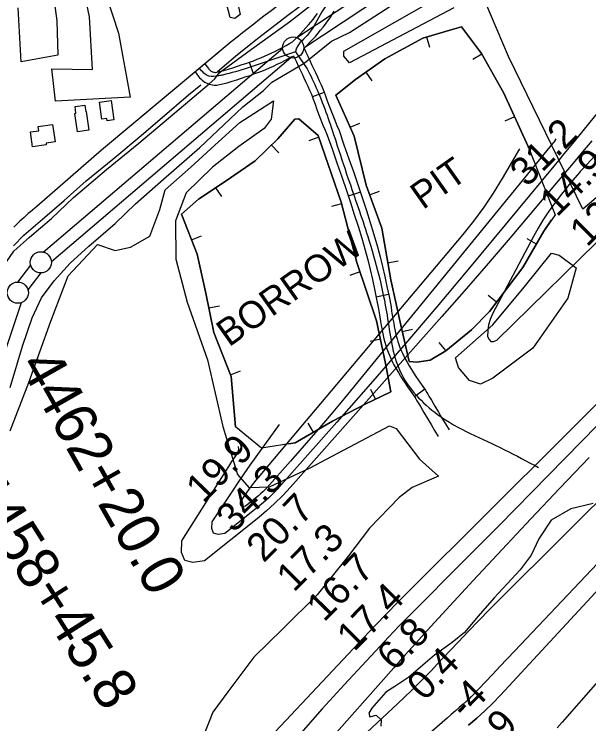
# Model space of a CAD drawing. Extents: x 3477039 to 3515015, y 546746 to 572297.
# Drawn here: x 3508057 to 3509416, y 560333 to 562010 of the extents above; entities that cross this region are included whole.
import ezdxf

# ---------------------------------------------------------------- set-up
doc = ezdxf.new("R2010")
doc.units = 0
for name, color, linetype in [('V-BLDG-OTLN', 7, 'Continuous'), ('V-BORW-IDEN', 7, 'Continuous'), ('V-BORW-LINE', 7, 'Continuous'), ('V-LEVE-TOET', 7, 'Continuous'), ('V-RIVR-EDGE', 7, 'Continuous'), ('V-RIVR-RANG', 7, 'Continuous'), ('V-ROAD-CNTR', 7, 'Continuous'), ('V-SITE-VEGE', 7, 'Continuous'), ('V-SURV-IDEN', 7, 'Continuous'), ('V-SURV-LINE', 7, 'Continuous'), ('V-TOPO-DPTH', 7, 'Continuous'), ('V-TOPO-MAJR', 7, 'Continuous'), ('V-TOPO-MINR', 7, 'Continuous'), ('V-TOPO-SHOR', 7, 'Continuous'), ('V-TOPO-WATR', 7, 'Continuous')]:
    doc.layers.add(name, color=color, linetype=linetype)

msp = doc.modelspace()

# ---------------------------------------------------------------- linework, layer by layer
at = {"layer": 'V-BLDG-OTLN'}
for points in [[(3508200.8, 561791.9), (3508223.8, 561795.1), (3508225.9, 561779.9), (3508227.4, 561780.1), (3508233.4, 561736.5), (3508206.3, 561732.7), (3508200.3, 561776), (3508202.8, 561776.4)], [(3508258.4, 561802.3), (3508286.2, 561806.8), (3508292.4, 561760.6), (3508276.9, 561758.5), (3508276.2, 561763.7), (3508263.8, 561762.1)], [(3508095.3, 561732.6), (3508115.1, 561734.6), (3508113.6, 561744.7), (3508147.6, 561749.6), (3508153.5, 561708.4), (3508132.2, 561705.4), (3508132.7, 561701.3), (3508100.4, 561696.7)]]:
    msp.add_lwpolyline(points, close=True, dxfattribs=at)
at = {"layer": 'V-BORW-LINE'}
for p, q in [((3509031.8, 561956.7), (3509038.8, 561932.7)), ((3509162.9, 561915.8), (3509141.1, 561903.5)), ((3508888.2, 561873.3), (3508902.7, 561852.9)), ((3509239.9, 561768.2), (3509217.1, 561757.9)), ((3508851.4, 561743.1), (3508874.3, 561753.1)), ((3508777.1, 561719.4), (3508753.5, 561711.3)), ((3508665.1, 561700.9), (3508682.4, 561682.9)), ((3508533.1, 561600.1), (3508546.9, 561579.2)), ((3508897.4, 561583.3), (3508920.9, 561591.9)), ((3508831.1, 561561.8), (3508806.9, 561555.6)), ((3508476.2, 561477.2), (3508499.5, 561486.2)), ((3509291.8, 561467.1), (3509270.1, 561479.6)), ((3508940.1, 561423), (3508964.8, 561427.3)), ((3508874.4, 561401), (3508850.7, 561393)), ((3509197.7, 561330), (3509177.7, 561345.1)), ((3508517.5, 561316.1), (3508542, 561321.1)), ((3508974.3, 561260), (3508998.6, 561265.6)), ((3508922.8, 561241.9), (3508898.4, 561236.6)), ((3509077.8, 561215.2), (3509062.1, 561234.6)), ((3508568.5, 561158.1), (3508591.8, 561167.3)), ((3508911.2, 561100.5), (3508900.5, 561123)), ((3508764.3, 561022), (3508751.9, 561043.7))]:
    msp.add_line(p, q, dxfattribs=at)
for points in [[(3508817.7, 561819.3), (3508864, 561856.2), (3508933.4, 561905.2), (3509023.3, 561954.2), (3509092.7, 561974.3), (3509114.4, 561980.3), (3509161.9, 561917.5), (3509214.8, 561823.7), (3509271.9, 561697.3), (3509335.9, 561536), (3509309.3, 561497.3), (3509259.6, 561411.7), (3509180.6, 561307.5), (3509138.2, 561263.9), (3509077.4, 561214.8), (3509040.4, 561192.6), (3509009, 561187.6), (3508990.5, 561189.3), (3508970.8, 561274.9), (3508947.2, 561382.3), (3508926, 561504.8), (3508889.2, 561605.9), (3508860.7, 561721.9), (3508828, 561796.5), (3508817.7, 561819.3)], [(3509272.9, 561694.8), (3509271.9, 561697.3), (3509214.8, 561823.7), (3509161.9, 561917.5), (3509114.4, 561980.3), (3509092.7, 561974.3), (3509023.3, 561954.2), (3508933.4, 561905.2), (3508864, 561856.2), (3508817.7, 561819.3)], [(3508817.7, 561819.3), (3508828, 561796.5), (3508860.7, 561721.9), (3508889.2, 561605.9), (3508926, 561504.8), (3508947.2, 561382.3), (3508970.8, 561274.9), (3508990.5, 561189.3), (3509009, 561187.6), (3509040.4, 561192.6), (3509077.4, 561214.8), (3509138.2, 561263.9), (3509180.6, 561307.5), (3509259.6, 561411.7), (3509309.3, 561497.3), (3509327.8, 561524.2)], [(3508720.9, 561762.6), (3508729.7, 561762.9), (3508775.7, 561723.6), (3508830.1, 561565.7), (3508866.9, 561423.2), (3508913.5, 561285.7), (3508935, 561184.8), (3508947.3, 561117.7), (3508886.7, 561088.8), (3508809.7, 561048), (3508721.1, 560997.2), (3508641.8, 560984.8), (3508580.4, 561035), (3508570, 561154.2), (3508529.2, 561258.2), (3508510.4, 561351.1), (3508489.3, 561443), (3508452.9, 561537.4), (3508492.5, 561573.2), (3508556.1, 561615.3), (3508626.8, 561664.1), (3508680.7, 561715.9), (3508720.9, 561762.6)], [(3508720.9, 561762.6), (3508680.7, 561715.9), (3508626.8, 561664.1), (3508556.1, 561615.3), (3508492.5, 561573.2), (3508452.9, 561537.4), (3508489.3, 561443), (3508510.4, 561351.1), (3508529.2, 561258.2), (3508570, 561154.2), (3508580.4, 561035), (3508581.3, 561034.3)], [(3508705.4, 560994.8), (3508721.1, 560997.2), (3508809.7, 561048), (3508886.7, 561088.8), (3508947.3, 561117.7), (3508935, 561184.8), (3508913.5, 561285.7), (3508866.9, 561423.2), (3508830.1, 561565.7), (3508775.7, 561723.6), (3508729.7, 561762.9), (3508720.9, 561762.6)]]:
    msp.add_lwpolyline(points, dxfattribs=at)
at = {"layer": 'V-LEVE-TOET'}
for points in [[(3508531.5, 561857.6), (3508541.9, 561871.7), (3508617.7, 561928.1), (3508708.1, 561992.6), (3508779, 562048.5), (3508805.5, 562066.6), (3508820.3, 562073.9)], [(3508742.2, 561895), (3508807.1, 561946.6), (3508849.8, 561966.9), (3508944.9, 562028.9)], [(3508047.1, 561128.1), (3508076.3, 561225.8), (3508099.6, 561292.9), (3508121.3, 561339.9), (3508151.3, 561380.4), (3508189, 561421.6), (3508233.7, 561462.1), (3508295.7, 561515.4), (3508344.1, 561562.5), (3508409.8, 561620.6), (3508496.1, 561695.6), (3508552.3, 561748.6), (3508597.7, 561791.6), (3508646.8, 561830.3), (3508666, 561849.7), (3508742.2, 561895)], [(3507503.7, 560723.7), (3507561.5, 560766.1), (3507638.4, 560826.9), (3507721.6, 560895.7), (3507794.7, 560957.5), (3507859.1, 561010.5), (3507893.2, 561044.1), (3507908.6, 561072.5), (3507930.8, 561145), (3507952.5, 561218.1), (3507973.9, 561293.3), (3508000.4, 561361.2), (3508028.1, 561409.8), (3508056.1, 561450.5), (3508092.9, 561483.6), (3508145.3, 561527.2), (3508197.4, 561577), (3508275.5, 561643.4), (3508352, 561705.5), (3508436.5, 561777), (3508517.8, 561845.9), (3508531.5, 561857.6)]]:
    msp.add_lwpolyline(points, dxfattribs=at)
at = {"layer": 'V-RIVR-EDGE'}
msp.add_lwpolyline([(3509426.3, 560853.4), (3509373.5, 560840.7), (3509326.3, 560813.9), (3509297.4, 560769.8), (3509279.5, 560731.9), (3509253.7, 560697), (3509191.7, 560631), (3509154.2, 560587.6), (3509121.6, 560548.4), (3509092.8, 560525.2), (3509050.4, 560494.7), (3508990.2, 560442.8), (3508957.1, 560420.8), (3508935.6, 560408), (3508902.4, 560370.1), (3508895.7, 560357.8), (3508898.1, 560349.3), (3508912.8, 560352.9), (3508925, 560342.4), (3508923.8, 560327.1)], dxfattribs=at)
at = {"layer": 'V-ROAD-CNTR'}
for p, q in [((3508612.5, 561896.9), (3508622.4, 561868.6)), ((3508790.2, 561825.1), (3508761.9, 561815.3)), ((3508875.5, 561590.1), (3508847, 561580.6)), ((3508942.3, 561347.6), (3508913, 561341.5)), ((3509027.8, 561123.6), (3509003.4, 561106.2))]:
    msp.add_line(p, q, dxfattribs=at)
for points in [[(3508859.7, 562155.3), (3508845.5, 562145.9), (3508831.2, 562136.5), (3508817.1, 562127), (3508803, 562117.4), (3508788.9, 562107.8), (3508774.8, 562098.1), (3508760.9, 562088.4), (3508746.9, 562078.5), (3508733, 562068.6), (3508719.2, 562058.7), (3508705.4, 562048.6), (3508691.6, 562038.6), (3508677.9, 562028.4), (3508664.3, 562018.2), (3508650.6, 562007.9), (3508637.1, 561997.6), (3508623.6, 561987.2), (3508610.1, 561976.7), (3508596.7, 561966.2), (3508583.3, 561955.6), (3508570, 561944.9), (3508560.7, 561937.4)], [(3508859.7, 562155.3), (3508760.9, 562088.4), (3508746.9, 562078.5), (3508733, 562068.6), (3508719.2, 562058.7), (3508705.4, 562048.6), (3508691.6, 562038.6), (3508677.9, 562028.4), (3508664.3, 562018.2), (3508650.6, 562007.9), (3508637.1, 561997.6), (3508623.6, 561987.2), (3508610.1, 561976.7), (3508596.7, 561966.2), (3508583.3, 561955.6), (3508570, 561944.9), (3508560.7, 561937.4)], [(3508507.2, 561893.9), (3508516.2, 561881.8), (3508517.3, 561880.4), (3508518.6, 561879.1), (3508520, 561878), (3508521.4, 561876.9), (3508522.9, 561875.9), (3508524.5, 561875), (3508526.2, 561874.3), (3508527.8, 561873.6), (3508529.5, 561873.1), (3508531.3, 561872.8), (3508533, 561872.5), (3508533.1, 561872.5), (3508541.8, 561874.7), (3508552.7, 561877.5), (3508563.4, 561880.6), (3508574.1, 561883.9), (3508584.8, 561887.4), (3508595.6, 561891.2), (3508604.8, 561894.2), (3508613.7, 561897.3), (3508622.5, 561900.6), (3508631.3, 561904), (3508640.1, 561907.6), (3508648.8, 561911.3), (3508657.5, 561915.2), (3508666.1, 561919.2), (3508674.6, 561923.3), (3508683.1, 561927.6), (3508691.5, 561932), (3508699.8, 561936.6), (3508708.1, 561941.3), (3508714.9, 561945.3), (3508720.5, 561950.7), (3508727.2, 561957.3), (3508733.8, 561964.1), (3508740.2, 561970.9), (3508746.6, 561977.9), (3508752.7, 561985), (3508758.3, 561991.6), (3508763.7, 561998.3), (3508768.9, 562005.1), (3508773.9, 562012.1)], [(3508742.1, 561929.8), (3508748.5, 561936.2), (3508755.5, 561943.4), (3508762.3, 561950.6), (3508769, 561958), (3508775.5, 561965.5), (3508781.5, 561972.6), (3508787.3, 561979.8), (3508792.9, 561987.2), (3508798.4, 561994.6), (3508803.7, 562002.2), (3508808.8, 562009.9), (3508813.7, 562017.7)], [(3508560.7, 561937.4), (3508263, 561689.4), (3508110.7, 561556)], [(3508560.7, 561937.4), (3508483.3, 561873)], [(3508742.2, 561929.9), (3508746.6, 561920.6), (3508751.2, 561911), (3508755.7, 561901.4), (3508760.3, 561891.7), (3508764.8, 561882), (3508769.3, 561872.3), (3508773.8, 561862.6), (3508778.3, 561852.9), (3508782.8, 561843.2), (3508787.5, 561832.8), (3508792, 561819.9), (3508796.4, 561807.8), (3508800.8, 561795.7), (3508805.4, 561783.7), (3508810.1, 561771.7), (3508814.9, 561759.7), (3508819.8, 561747.7), (3508825.1, 561735.3), (3508836.7, 561701.9), (3508848.2, 561668.9), (3508859.7, 561636), (3508871.2, 561602.9), (3508880.6, 561574.6), (3508889.8, 561546.3), (3508898.7, 561517.9), (3508907.4, 561489.4), (3508916, 561460.6), (3508922, 561437.1), (3508927.7, 561413.6), (3508933.2, 561390.1), (3508938.4, 561366.5), (3508943.3, 561342.9), (3508948.1, 561318.8), (3508949.4, 561308.6), (3508950.8, 561299.2), (3508952.5, 561289.8), (3508954.5, 561279.8), (3508955.7, 561271.9), (3508957, 561264.7), (3508958.5, 561257.5), (3508960.2, 561250.4), (3508962.1, 561243.3), (3508964.2, 561236.3), (3508966.6, 561229.3), (3508969.1, 561222.4), (3508971.9, 561215.6), (3508974.8, 561208.9), (3508978, 561202.3), (3508981.2, 561195.9), (3508986, 561187.7), (3508991, 561179.2), (3508996.2, 561170.8), (3509001.4, 561162.5), (3509006.7, 561154.3), (3509012.1, 561146.1), (3509017.6, 561138.1), (3509023.2, 561130.1), (3509029.3, 561121.5), (3509032.3, 561116.4), (3509034.9, 561111.9), (3509037.7, 561107.4), (3509040.4, 561103), (3509043.5, 561098.2), (3509051.7, 561083.8), (3509059.9, 561069.7), (3509068.2, 561055.7), (3509076.7, 561041.8), (3509085.3, 561027.9)], [(3508484.5, 561874.2), (3508492.6, 561863.1), (3508495.2, 561860.1), (3508498, 561857.3), (3508501, 561854.7), (3508504.2, 561852.3), (3508507.5, 561850.1), (3508511, 561848.2), (3508514.6, 561846.5), (3508518.4, 561845.1), (3508522.2, 561844), (3508526.1, 561843.2), (3508530, 561842.6), (3508535.7, 561842.3), (3508549.2, 561845.6), (3508560.6, 561848.6), (3508572, 561851.8), (3508583.2, 561855.3), (3508594.4, 561859), (3508605.3, 561862.8), (3508614.5, 561865.8), (3508623.8, 561869.1), (3508633.1, 561872.5), (3508642.4, 561876.1), (3508651.6, 561879.9), (3508660.8, 561883.8), (3508669.9, 561887.9), (3508678.9, 561892.1), (3508687.9, 561896.4), (3508696.8, 561900.9), (3508705.7, 561905.6), (3508714.4, 561910.4), (3508718, 561912.4)], [(3508717.5, 561912.1), (3508719.5, 561907.7), (3508724.1, 561898.2), (3508728.6, 561888.6), (3508733.1, 561879), (3508737.6, 561869.4), (3508742.1, 561859.7), (3508746.6, 561850), (3508751.1, 561840.4), (3508755.5, 561830.7), (3508759.6, 561821.6), (3508763.7, 561809.9), (3508768.2, 561797.5), (3508772.7, 561785.2), (3508777.4, 561772.9), (3508782.2, 561760.6), (3508787.1, 561748.4), (3508792.1, 561736.2), (3508797.1, 561724.6), (3508808.4, 561692), (3508819.9, 561659.1), (3508831.3, 561626.1), (3508842.8, 561593.3), (3508852.1, 561565.3), (3508861.2, 561537.2), (3508870.1, 561509), (3508878.7, 561480.8), (3508887, 561452.6), (3508892.9, 561429.8), (3508898.5, 561406.7), (3508903.9, 561383.5), (3508909.1, 561360.2), (3508913.9, 561336.9), (3508918.5, 561314), (3508919.7, 561304.5), (3508921.2, 561294.3), (3508923, 561284.1), (3508925, 561274.6), (3508926.1, 561267.1), (3508927.5, 561259), (3508929.2, 561250.9), (3508931.1, 561242.9), (3508933.3, 561235), (3508935.7, 561227.1), (3508938.3, 561219.3), (3508941.1, 561211.6), (3508944.2, 561204), (3508947.5, 561196.4), (3508951, 561189), (3508954.9, 561181.5), (3508960.2, 561172.4), (3508965.4, 561163.7), (3508970.7, 561155), (3508976.1, 561146.4), (3508981.6, 561137.9), (3508987.2, 561129.4), (3508992.9, 561121.1), (3508998.7, 561112.8), (3509004.1, 561105.2), (3509006.4, 561101.1), (3509009.2, 561096.4), (3509012.1, 561091.7), (3509015, 561087), (3509017.7, 561082.7), (3509025.7, 561068.8), (3509034, 561054.5), (3509042.5, 561040.3), (3509051.1, 561026.1), (3509059.8, 561012.1)], [(3508722, 561921.5), (3508750, 561881.5)], [(3508483.3, 561873), (3508263, 561689.4), (3508110.7, 561556)], [(3508110.7, 561556), (3508105.4, 561551.8), (3508100.3, 561547.5), (3508095.2, 561543.2), (3508090.1, 561538.9), (3508085.1, 561534.4), (3508080.2, 561529.9), (3508075.3, 561525.4), (3508070.5, 561520.8), (3508065.7, 561516.1), (3508061, 561511.4), (3508056.3, 561506.6)], [(3508110.7, 561556), (3508105.4, 561551.8), (3508100.3, 561547.5), (3508095.2, 561543.2), (3508090.1, 561538.9), (3508085.1, 561534.4), (3508080.2, 561529.9), (3508075.3, 561525.4), (3508070.5, 561520.8), (3508065.7, 561516.1), (3508061, 561511.4), (3508056.3, 561506.6)]]:
    msp.add_lwpolyline(points, dxfattribs=at)
for points in [[(3508806.7, 562120), (3508822.1, 562095.2), (3508822.3, 562086.8), (3508822.3, 562068.8), (3508812.8, 562054.4), (3508784.7, 562016), (3508749.9, 561960.4), (3508722.1, 561922.3), (3508722, 561921.5)], [(3508722, 561921.5), (3508610.3, 561883.9), (3508550, 561866.7), (3508540.2, 561864.7), (3508517.4, 561864.1), (3508495.1, 561882.7)], [(3508750, 561881.5), (3508773.2, 561831.4), (3508817.3, 561710.8), (3508846.8, 561621.5), (3508892.9, 561485.2), (3508938.6, 561298.9), (3508969.6, 561166), (3509058.1, 561064.3), (3509216.3, 560980.9), (3509296.9, 560938.5)]]:
    msp.add_spline(points, degree=3, dxfattribs=at)
at = {"layer": 'V-SITE-VEGE'}
for points in [[(3509972, 562286.2), (3509544.8, 561856), (3509494, 561769.8), (3509468.3, 561683.3), (3509440.4, 561599.1), (3509433.4, 561576.4), (3509401.2, 561549.2), (3509226, 561910.8), (3509172.2, 562036.6)], [(3508260.1, 562099), (3508303.2, 561965.7), (3508331, 561814.5), (3508154.6, 561804.9), (3508145.8, 561881.6), (3508241.9, 561879.4), (3508234.8, 562004.5), (3508209.7, 562125.4)], [(3509096.8, 562025.7), (3508849.6, 561895.2), (3508836.1, 561911.3), (3508836.2, 561922.7), (3509163.6, 562109.6)], [(3508147.8, 562071.6), (3508157.4, 561995), (3508159.7, 561913.3), (3508073.6, 561898), (3508066.6, 562025.2)], [(3508047.2, 561025.1), (3508091.4, 561139.7), (3508143.7, 561284.6), (3508184.2, 561392), (3508254.1, 561465.9), (3508295.9, 561451.9), (3508332.1, 561459.6), (3508377.9, 561485.3), (3508401.4, 561548.7), (3508414.1, 561595.6), (3508474.4, 561648.7), (3508531.2, 561701), (3508590.8, 561754.8), (3508670, 561805.6), (3508664.6, 561762.2), (3508647.8, 561740), (3508588.2, 561697.7), (3508525.7, 561649), (3508463.9, 561588), (3508438.1, 561521.7), (3508438.9, 561431.4), (3508465.7, 561330), (3508513.8, 561193.1), (3508550.3, 561036), (3508584.9, 560922.2), (3508611.4, 560891.7), (3508660.6, 560892.8), (3508754.9, 560936.9), (3508944.2, 561037.5), (3508960.1, 561030.9), (3509015.2, 560958.2), (3509060.4, 560918.1), (3508998.1, 560891.8), (3508966.9, 560868.2), (3508896.9, 560795), (3508847.3, 560729.6), (3508773, 560637.6), (3508692.2, 560557.2), (3508623.8, 560490.5), (3508561.7, 560408.5), (3508526.7, 560360.4), (3508492.8, 560274.6)]]:
    msp.add_lwpolyline(points, dxfattribs=at)
for points in [[(3508493.7, 562223.1), (3508495.1, 562225.3), (3508533.5, 562228.6), (3508561.7, 562237.8), (3508590.7, 562247.7), (3508608.1, 562253.4), (3508621.6, 562228), (3508637.9, 562170.8), (3508636.3, 562157.8), (3508621.1, 562147.8), (3508601.5, 562137.8), (3508581.9, 562120.6), (3508571.6, 562096.1), (3508580.7, 562057.7), (3508591.2, 562010), (3508578.8, 562000.6), (3508567.3, 562002.9), (3508549.7, 562073.1), (3508522, 562142.7)], [(3509107.8, 561175.1), (3509100.7, 561198.3), (3509188.8, 561276.4), (3509263.1, 561365.5), (3509327.3, 561445.3), (3509345.3, 561440.8), (3509385.6, 561410.9), (3509366.3, 561338.8), (3509283, 561220.8), (3509188.6, 561150), (3509159.6, 561135.7), (3509133.6, 561144.6)]]:
    msp.add_lwpolyline(points, close=True, dxfattribs=at)
at = {"layer": 'V-SURV-LINE'}
for points in [[(3508725.1, 561955.2), (3509799.3, 562666.4)], [(3509815.9, 562641.4), (3508741.6, 561930.1)], [(3508125.4, 561448.2), (3508691.8, 561930.1)], [(3508711.2, 561907.2), (3508144.9, 561425.4)], [(3508065.5, 561377.1), (3508095.9, 561417)], [(3508119.8, 561398.9), (3508089.4, 561358.9)], [(3508073.2, 561328.4), (3507967.1, 561011.4)]]:
    msp.add_lwpolyline(points, dxfattribs=at)
for centre in [(3508716.7, 561931.6), (3508119.9, 561423.8), (3508065.4, 561352.1)]:
    msp.add_circle(centre, 25, dxfattribs=at)
at = {"layer": 'V-TOPO-DPTH'}
for points in [[(3509793.4, 561212.6), (3509205.7, 560627.9), (3509180.7, 560602.7), (3509155.8, 560577.3), (3509131.1, 560551.7), (3509106.6, 560526), (3509088.1, 560506.3), (3509072.9, 560490.3), (3509057.8, 560474.3), (3509042.5, 560458.4), (3509027.2, 560442.5), (3509011.7, 560426.8), (3508996.1, 560411.3), (3508980.2, 560396), (3508964.2, 560380.8), (3508211.5, 559677.3)], [(3508211.5, 559677.3), (3508964.2, 560380.8), (3508980.2, 560396), (3508996.1, 560411.3), (3509011.7, 560426.8), (3509027.2, 560442.5), (3509042.5, 560458.4), (3509057.8, 560474.3), (3509072.9, 560490.3), (3509088.1, 560506.3), (3509106.6, 560526), (3509131.1, 560551.7), (3509155.8, 560577.3), (3509180.7, 560602.7), (3509205.7, 560627.9), (3509793.4, 561212.6)], [(3509840.2, 561085.4), (3509206.8, 560400.6), (3509188.7, 560381.9), (3509170.1, 560363.8), (3509150.8, 560346.4), (3509131, 560329.6)], [(3509131, 560329.6), (3509150.8, 560346.4), (3509170.1, 560363.8), (3509188.7, 560381.9), (3509206.8, 560400.6), (3509840.2, 561085.4)], [(3509437.3, 561039.7), (3509359.3, 560960.1), (3509281.1, 560880.5), (3509202.6, 560801.2), (3509124, 560722.1), (3508991.5, 560589), (3508979.1, 560576.4), (3508966.8, 560563.8), (3508954.7, 560551), (3508942.6, 560538.2), (3508837, 560424.8), (3508785.4, 560368.2), (3508734.7, 560310.8)]]:
    msp.add_lwpolyline(points, dxfattribs=at)
at = {"layer": 'V-TOPO-MAJR'}
msp.add_lwpolyline([(3509482.9, 561834.5), (3509381.1, 561709.8), (3509369.1, 561695.1), (3509357, 561680.4), (3509344.9, 561665.7), (3509332.8, 561651.1), (3509133.3, 561410.8), (3509056, 561318.6), (3508978, 561227), (3508899.2, 561136.2), (3508819.6, 561045.9), (3508682.3, 560891.6), (3508670.7, 560879.2), (3508658.7, 560867.2), (3508646.1, 560855.8), (3508633.1, 560844.9), (3508555.1, 560782.6), (3508539.2, 560780.4), (3508528.1, 560783.5), (3508524, 560794.3), (3508524.8, 560810.4), (3508573.7, 560883.7), (3508587.3, 560903.9), (3508601, 560924), (3508615, 560944), (3508629.1, 560963.8), (3508684.2, 561040.7)], dxfattribs=at)
at = {"layer": 'V-TOPO-MINR'}
for points in [[(3509479.1, 561728.3), (3509400.8, 561644.3), (3509399, 561642.3), (3509397.2, 561640.3), (3509395.4, 561638.3), (3509393.7, 561636.2), (3509378.1, 561618), (3509368.8, 561606.8), (3509359.5, 561595.5), (3509350.5, 561584), (3509341.6, 561572.3), (3509332.4, 561560.1), (3509319.5, 561542.1), (3509307.2, 561523.6), (3509295.8, 561504.6), (3509285, 561485.2), (3509188.3, 561301.7), (3509182.8, 561288.8), (3509178.7, 561275.7)], [(3509423.1, 561711.3), (3509401, 561685), (3509378.9, 561658.6), (3509356.7, 561632.2), (3509334.6, 561605.9), (3509276.4, 561536.8), (3509224.9, 561476.2), (3509173.1, 561415.8), (3509120.9, 561355.8), (3509068.3, 561296.1), (3508710.5, 560892.6), (3508691.9, 560872.7), (3508672.7, 560853.5), (3508652.5, 560835.2), (3508631.7, 560817.7), (3508506.7, 560717.8), (3508479.4, 560714), (3508460.1, 560719.1), (3508452.8, 560737.7), (3508453.6, 560765.3), (3508557.6, 560930.3), (3508564.7, 560941.5), (3508571.9, 560952.6), (3508579.3, 560963.7), (3508586.7, 560974.7), (3508588.2, 560982.4), (3508587.3, 560988.7), (3508587.2, 560988.7)], [(3509337.7, 561715.6), (3509335.7, 561712), (3509335.2, 561711.4), (3509332, 561707.3), (3509330.7, 561705.7), (3509330.3, 561705.2), (3508837.9, 561102.9), (3508806.6, 561065.1), (3508775, 561027.6), (3508742.9, 560990.5), (3508710.5, 560953.7), (3508654.1, 560890.6), (3508649.5, 560885.7), (3508644.7, 560881), (3508639.7, 560876.4), (3508634.5, 560872.1), (3508603.5, 560847.3), (3508597.5, 560846.5), (3508593.4, 560847.7), (3508591.9, 560851.8), (3508592.3, 560857.8), (3508613.3, 560888), (3508618.3, 560895), (3508623.5, 560901.9), (3508628.8, 560908.7), (3508634.3, 560915.4), (3509118.5, 561489.7), (3509143.8, 561521.3), (3509167.9, 561553.9), (3509190.4, 561587.6), (3509211.6, 561622.1), (3509252.4, 561692.5)], [(3509178.7, 561275.7), (3509176.7, 561262.1), (3509176.2, 561248.1), (3509179.7, 561241.1), (3509184.2, 561236.9), (3509190.5, 561236.8), (3509197.8, 561239.6), (3509471.4, 561507.7)], [(3509539.5, 561193.1), (3508991.5, 560648), (3508964.2, 560620.6), (3508937.1, 560593), (3508910.4, 560565.2), (3508883.7, 560537.2), (3508539.2, 560170.5)], [(3509842.9, 561141.2), (3509239.7, 560504.5), (3509222.6, 560486.4), (3509205.5, 560468.4), (3509188.4, 560450.3), (3509171.3, 560432.3), (3509139.8, 560399), (3509138.4, 560397.6), (3509137, 560396.2), (3509134.1, 560393.6), (3509118.2, 560379.5), (3509108.8, 560371.2), (3509099.4, 560363), (3509089.9, 560354.7), (3509080.4, 560346.4), (3508229, 559607.2)], [(3509840.2, 561085.4), (3509206.8, 560400.6), (3509188.7, 560381.9), (3509170.1, 560363.8), (3509150.8, 560346.4), (3509131, 560329.6)], [(3509437.3, 561039.7), (3509359.3, 560960.1), (3509281.1, 560880.5), (3509202.6, 560801.2), (3509124, 560722.1), (3508991.5, 560589), (3508979.1, 560576.4), (3508966.8, 560563.8), (3508954.7, 560551), (3508942.6, 560538.2), (3508837, 560424.8), (3508785.4, 560368.2), (3508734.7, 560310.8)], [(3509932.3, 560997.1), (3509352.7, 560336.6), (3509340.7, 560323)], [(3509416.2, 560962.6), (3509347.2, 560890.2), (3509278.6, 560817.6), (3509210.4, 560744.6), (3509142.4, 560671.3), (3509060.3, 560582.2), (3509033.7, 560553.2), (3509007.2, 560524.1), (3508980.9, 560494.8), (3508954.7, 560465.4), (3508788, 560277.4)]]:
    msp.add_lwpolyline(points, dxfattribs=at)
at = {"layer": 'V-TOPO-SHOR'}
for points in [[(3508537.9, 561874.9), (3508580, 561911.1), (3508632.1, 561953), (3508707.5, 562010.8), (3508750, 562042), (3508797.8, 562070.3)], [(3508054.9, 561462.9), (3508079.9, 561488), (3508129.1, 561530.7), (3508175.4, 561570.1), (3508227.1, 561616.2), (3508290.4, 561667.9), (3508352.1, 561719.7), (3508406.7, 561766.5), (3508469.2, 561819.9), (3508498, 561843.3)]]:
    msp.add_lwpolyline(points, dxfattribs=at)
at = {"layer": 'V-TOPO-WATR'}
msp.add_lwpolyline([(3509793.4, 561212.6), (3509205.7, 560627.9), (3509180.7, 560602.7), (3509155.8, 560577.3), (3509131.1, 560551.7), (3509106.6, 560526), (3509088.1, 560506.3), (3509072.9, 560490.3), (3509057.8, 560474.3), (3509042.5, 560458.4), (3509027.2, 560442.5), (3509011.7, 560426.8), (3508996.1, 560411.3), (3508980.2, 560396), (3508964.2, 560380.8), (3508211.5, 559677.3)], dxfattribs=at)

# ---------------------------------------------------------------- texts
at = {"layer": 'V-BORW-IDEN'}
for s, p in [(' PIT', (3509004, 561533.2)), ('BORROW', (3508564.7, 561222.3))]:
    msp.add_text(s, height=64, rotation=35.2515, dxfattribs=at).set_placement(p)
at = {"layer": 'V-RIVR-RANG'}
for s, rotation, p in [('31.2', 44.8983, (3509269.8, 561599.7)), ('14.9', 44.8983, (3509340.3, 561528.8)), ('13.7', 44.8983, (3509411.3, 561458.3)), ('19.9', 45.3083, (3508504.3, 560852.1)), ('34.3', 45.3083, (3508575.8, 560782.1)), ('20.7', 45.3083, (3508647, 560711.9)), ('17.3', 45.3083, (3508718.3, 560641.8)), ('16.7', 45.3083, (3508789.6, 560571.6)), ('17.4', 45.3083, (3508860.8, 560501.5)), ('6.8', 45.3083, (3508955.5, 560454.9)), ('0.4', 45.5904, (3509027.1, 560384.6)), ('-4', 45.5904, (3509123.9, 560340.5)), ('-9', 45.5904, (3509195.1, 560270.3))]:
    msp.add_text(s, height=67, rotation=rotation, dxfattribs=at).set_placement(p)
at = {"layer": 'V-SURV-IDEN'}
for s, rotation, p in [('4462+20.0', 299.5638, (3508067.2, 561181.5)), ('4458+45.8', 302.4057, (3507931.2, 560894.6))]:
    msp.add_text(s, height=100, rotation=rotation, dxfattribs=at).set_placement(p)

doc.saveas('drawing.dxf')
